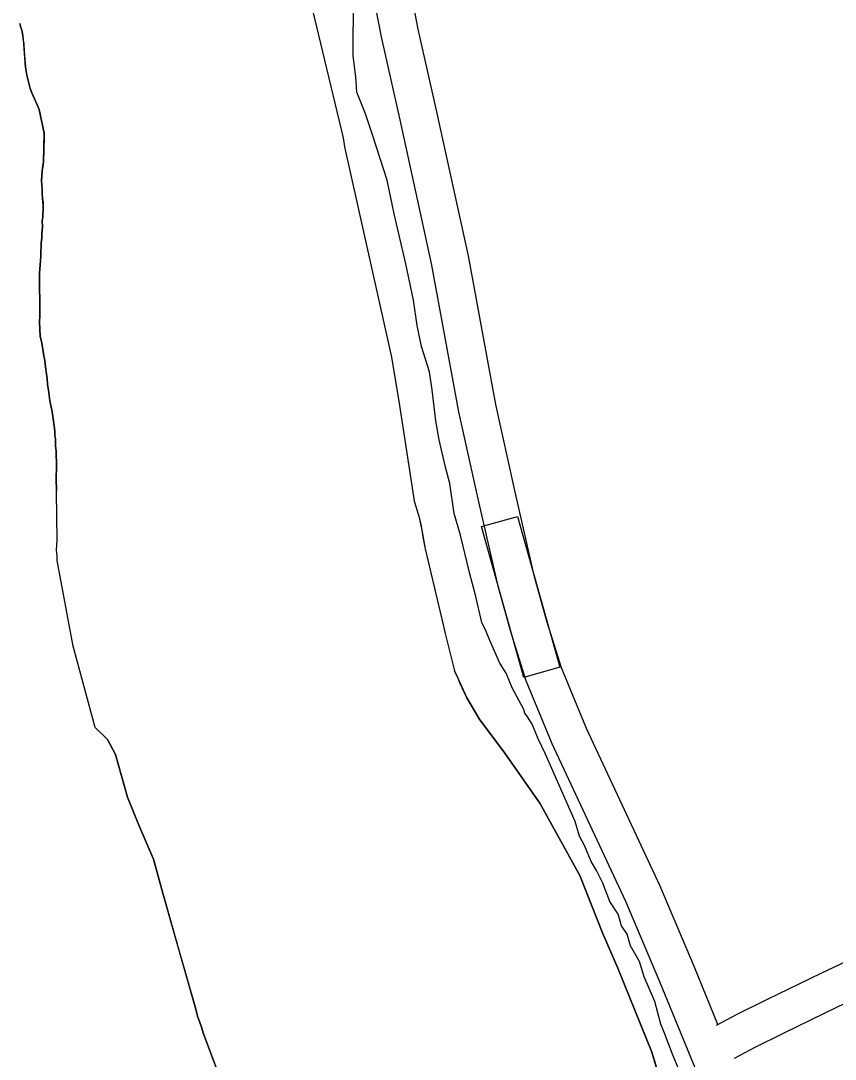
# Model space of a CAD drawing. Extents: x 3172231 to 3210228, y 940198 to 965780.
# Drawn here: x 3197406 to 3198056, y 949157 to 949986 of the extents above; entities that cross this region are included whole.
import ezdxf

# ---------------------------------------------------------------- set-up
doc = ezdxf.new("R2010")
doc.units = 0
for name, color, linetype in [('V-ROAD-CNTR', 7, 'Continuous'), ('V-SITE-VEGE', 7, 'Continuous'), ('V-TOPO-SHOR', 7, 'Continuous')]:
    doc.layers.add(name, color=color, linetype=linetype)

msp = doc.modelspace()

# ---------------------------------------------------------------- linework, layer by layer
at = {"layer": 'V-ROAD-CNTR'}
for points in [[(3197981.714, 949059.591), (3197940.738, 949158.035), (3197915.642, 949219.135), (3197888.629, 949283.21), (3197829.802, 949409.018), (3197808.915, 949459.207), (3197796.838, 949498.283), (3197786.6, 949534.714), (3197770.79, 949604.334), (3197755.387, 949673.655), (3197733.524, 949792.113), (3197708.416, 949906.596), (3197693.409, 949972.912), (3197688.256, 949999.979)], [(3197962.08, 949185.035), (3197943.34, 949230.661), (3197916.049, 949295.396), (3197857.252, 949421.14), (3197837.157, 949469.423), (3197825.614, 949506.771), (3197815.686, 949542.098), (3197800.06, 949610.91), (3197784.791, 949679.633), (3197762.934, 949798.051), (3197737.698, 949913.12), (3197722.783, 949979.03), (3197717.75, 950005.465)], [(3198898.016, 949543.554), (3198878.522, 949542.758), (3198804.915, 949541.392), (3198782.394, 949539.441), (3198755.414, 949535.497), (3198697.301, 949524.246), (3198656.98, 949517.08), (3198637.892, 949513.098), (3198616.651, 949506.858), (3198594.853, 949499.8), (3198558.734, 949483.637), (3198469.421, 949446.517), (3198445.71, 949435.8), (3198421.928, 949422.971), (3198396.75, 949408.486), (3198337.524, 949375.447), (3198253.73, 949330.605), (3198163.811, 949282.452), (3198044.24, 949225.789), (3198001.376, 949205.049), (3197977.071, 949193.022), (3197960.727, 949184.156)], [(3198897.462, 949513.506), (3198879.412, 949512.77), (3198806.489, 949511.416), (3198785.862, 949509.629), (3198760.438, 949505.913), (3198702.777, 949494.75), (3198662.67, 949487.622), (3198645.196, 949483.976), (3198625.501, 949478.19), (3198605.631, 949471.756), (3198570.62, 949456.089), (3198481.359, 949418.991), (3198459.026, 949408.896), (3198436.532, 949396.763), (3198411.538, 949382.384), (3198351.91, 949349.121), (3198267.888, 949304.157), (3198177.325, 949255.658), (3198057.198, 949198.731), (3198014.562, 949178.101), (3197990.881, 949166.384), (3197975.032, 949157.786)]]:
    msp.add_lwpolyline(points, dxfattribs=at)
msp.add_lwpolyline([(3197807.088, 949461.809), (3197773.269, 949582.147), (3197802.151, 949590.263), (3197835.969, 949469.925)], close=True, dxfattribs=at)
at = {"layer": 'V-SITE-VEGE'}
for p, q in [((3197671.003, 949957.683), (3197671.425, 950040.143)), ((3197636.709, 950001.864), (3197662.92, 949892.29)), ((3197405.59, 949980.36), (3197404.982, 949983.473)), ((3197406, 949979.735), (3197405.59, 949980.36)), ((3197406.61, 949977.245), (3197406, 949979.735)), ((3197407.215, 949973.718), (3197406.61, 949977.245)), ((3197408.013, 949967.29), (3197407.215, 949973.718)), ((3197408.978, 949952.153), (3197408.013, 949967.29)), ((3197673.088, 949941.034), (3197671.003, 949957.683)), ((3197409.373, 949948.624), (3197408.978, 949952.153)), ((3197410.381, 949942.196), (3197409.373, 949948.624)), ((3197413.23, 949931.609), (3197410.381, 949942.196)), ((3197673.749, 949928.732), (3197673.088, 949941.034)), ((3197414.458, 949928.29), (3197413.23, 949931.609)), ((3197418.765, 949918.732), (3197414.458, 949928.29)), ((3197680.895, 949911.334), (3197673.749, 949928.732)), ((3197420.199, 949914.992), (3197418.765, 949918.732)), ((3197424.252, 949896.109), (3197420.199, 949914.992)), ((3197686.592, 949893.945), (3197680.895, 949911.334)), ((3197423.726, 949873.104), (3197424.252, 949896.109)), ((3197662.92, 949892.29), (3197664.128, 949885.028)), ((3197697.985, 949858.441), (3197686.592, 949893.945)), ((3197664.128, 949885.028), (3197701.44, 949717.299)), ((3197422.656, 949866.061), (3197423.726, 949873.104)), ((3197422.204, 949858.187), (3197422.656, 949866.061)), ((3197422.392, 949854.66), (3197422.204, 949858.187)), ((3197703.636, 949831.647), (3197697.985, 949858.441)), ((3197422.792, 949851.342), (3197422.392, 949854.66)), ((3197422.775, 949848.026), (3197422.792, 949851.342)), ((3197422.964, 949844.086), (3197422.775, 949848.026)), ((3197423.56, 949838.694), (3197422.964, 949844.086)), ((3197423.101, 949829.369), (3197423.549, 949836.83)), ((3197423.549, 949836.83), (3197423.56, 949838.694)), ((3197422.669, 949826.053), (3197423.101, 949829.369)), ((3197422.853, 949821.286), (3197422.669, 949826.053)), ((3197712.838, 949791.813), (3197703.636, 949831.647)), ((3197422.411, 949815.484), (3197422.853, 949821.286)), ((3197421.706, 949798.489), (3197421.962, 949808.441)), ((3197421.962, 949808.441), (3197422.396, 949812.168)), ((3197422.396, 949812.168), (3197422.411, 949815.484)), ((3197420.602, 949784.606), (3197421.272, 949794.137)), ((3197421.272, 949794.137), (3197421.706, 949798.489)), ((3197719.201, 949762.842), (3197712.838, 949791.813)), ((3197420.852, 949750.609), (3197420.602, 949784.606)), ((3197721.988, 949742.577), (3197719.201, 949762.842)), ((3197420.619, 949745.221), (3197420.852, 949750.609)), ((3197421.186, 949734.025), (3197420.619, 949745.221)), ((3197725.519, 949725.921), (3197721.988, 949742.577)), ((3197422.405, 949728.63), (3197421.186, 949734.025)), ((3197424.014, 949718.466), (3197422.405, 949728.63)), ((3197731.927, 949705.631), (3197725.519, 949725.921)), ((3197424.825, 949714.73), (3197424.014, 949718.466)), ((3197701.44, 949717.299), (3197707.832, 949678.681)), ((3197425.214, 949709.547), (3197424.825, 949714.73)), ((3197426.619, 949700.21), (3197425.214, 949709.547)), ((3197734.024, 949691.154), (3197731.927, 949705.631)), ((3197427.011, 949695.44), (3197426.619, 949700.21)), ((3197427.819, 949691.084), (3197427.011, 949695.44)), ((3197428.213, 949686.728), (3197427.819, 949691.084)), ((3197428.815, 949682.581), (3197428.213, 949686.728)), ((3197736.791, 949666.545), (3197734.024, 949691.154)), ((3197430.638, 949673.658), (3197428.815, 949682.581)), ((3197707.832, 949678.681), (3197719.555, 949602.639)), ((3197432.239, 949662.25), (3197430.638, 949673.658)), ((3197432.843, 949658.308), (3197432.239, 949662.25)), ((3197739.609, 949651.339), (3197736.791, 949666.545)), ((3197432.829, 949655.199), (3197432.843, 949658.308)), ((3197433.226, 949651.879), (3197432.829, 949655.199)), ((3197433.408, 949646.698), (3197433.226, 949651.879)), ((3197744.561, 949629.611), (3197739.609, 949651.339)), ((3197433.802, 949642.342), (3197433.408, 949646.698)), ((3197433.781, 949638.197), (3197433.802, 949642.342)), ((3197434.176, 949634.256), (3197433.781, 949638.197)), ((3197433.918, 949623.687), (3197434.142, 949627)), ((3197434.142, 949627), (3197434.176, 949634.256)), ((3197748.112, 949616.572), (3197744.561, 949629.611)), ((3197433.902, 949620.162), (3197433.918, 949623.687)), ((3197433.998, 949611.036), (3197433.902, 949620.162)), ((3197434.154, 949609.412), (3197433.998, 949611.036)), ((3197751.606, 949592.684), (3197748.112, 949616.572)), ((3197434.59, 949571.268), (3197434.154, 949609.412)), ((3197719.555, 949602.639), (3197720.784, 949599.111)), ((3197720.784, 949599.111), (3197723.436, 949590.601)), ((3197723.436, 949590.601), (3197725.662, 949579.394)), ((3197756.583, 949575.296), (3197751.606, 949592.684)), ((3197725.662, 949579.394), (3197728.286, 949564.456)), ((3197434.138, 949563.393), (3197434.59, 949571.268)), ((3197763.665, 949545.602), (3197756.583, 949575.296)), ((3197434.533, 949558.83), (3197434.138, 949563.393)), ((3197728.286, 949564.456), (3197742.71, 949503.858)), ((3197434.719, 949555.099), (3197434.533, 949558.83)), ((3197447.493, 949486.79), (3197434.719, 949555.099)), ((3197768.635, 949527.492), (3197763.665, 949545.602)), ((3197773.587, 949505.765), (3197768.635, 949527.492)), ((3197742.71, 949503.858), (3197744.334, 949497.01)), ((3197777.167, 949498.513), (3197773.587, 949505.765)), ((3197744.334, 949497.01), (3197751.866, 949467.152)), ((3197780.024, 949491.265), (3197777.167, 949498.513)), ((3197464.853, 949421.954), (3197447.493, 949486.79)), ((3197787.891, 949473.138), (3197780.024, 949491.265)), ((3197792.912, 949465.157), (3197787.891, 949473.138)), ((3197751.866, 949467.152), (3197761.525, 949445.49)), ((3197797.918, 949453.555), (3197792.912, 949465.157)), ((3197807.232, 949436.147), (3197797.918, 949453.555)), ((3197761.525, 949445.49), (3197772.08, 949427.918)), ((3197807.941, 949433.249), (3197807.232, 949436.147)), ((3197772.08, 949427.918), (3197790.721, 949403.271)), ((3197810.095, 949430.343), (3197807.941, 949433.249)), ((3197813.683, 949424.539), (3197810.095, 949430.343)), ((3197474.862, 949412.29), (3197464.853, 949421.954)), ((3197818.688, 949412.941), (3197813.683, 949424.539)), ((3197481.17, 949400.448), (3197474.862, 949412.29)), ((3197824.413, 949400.614), (3197818.688, 949412.941)), ((3197790.721, 949403.271), (3197819.913, 949361.669)), ((3197490.838, 949366.243), (3197481.17, 949400.448)), ((3197848.01, 949346.963), (3197824.413, 949400.614)), ((3197499.708, 949343.96), (3197490.838, 949366.243)), ((3197819.913, 949361.669), (3197851.925, 949303.813)), ((3197851.567, 949335.369), (3197848.01, 949346.963)), ((3197511.527, 949316.884), (3197499.708, 949343.96)), ((3197855.868, 949327.39), (3197851.567, 949335.369)), ((3197860.869, 949315.067), (3197855.868, 949327.39)), ((3197519.017, 949289.641), (3197511.527, 949316.884)), ((3197865.172, 949307.813), (3197860.869, 949315.067)), ((3197851.925, 949303.813), (3197869.821, 949258.01)), ((3197870.183, 949297.659), (3197865.172, 949307.813)), ((3197875.897, 949283.161), (3197870.183, 949297.659)), ((3197545.268, 949197.248), (3197519.017, 949289.641)), ((3197882.355, 949273.001), (3197875.897, 949283.161)), ((3197885.201, 949263.583), (3197882.355, 949273.001)), ((3197889.508, 949257.052), (3197885.201, 949263.583)), ((3197869.821, 949258.01), (3197882.117, 949229.928)), ((3197892.353, 949247.635), (3197889.508, 949257.052)), ((3197899.525, 949235.298), (3197892.353, 949247.635)), ((3197882.117, 949229.928), (3197909.339, 949162.999)), ((3197903.078, 949222.983), (3197899.525, 949235.298)), ((3197911.659, 949203.406), (3197903.078, 949222.983)), ((3197546.745, 949191.62), (3197545.268, 949197.248)), ((3197916.632, 949185.298), (3197911.659, 949203.406)), ((3197549.7, 949183.547), (3197546.745, 949191.62)), ((3197551.424, 949177.429), (3197549.7, 949183.547)), ((3197918.77, 949179.5), (3197916.632, 949185.298)), ((3197925.914, 949161.377), (3197918.77, 949179.5)), ((3197564.954, 949141.471), (3197551.424, 949177.429)), ((3197909.339, 949162.999), (3197921.654, 949121.83)), ((3197930.913, 949149.054), (3197925.914, 949161.377))]:
    msp.add_line(p, q, dxfattribs=at)
at = {"layer": 'V-TOPO-SHOR'}
for points in [[(3197636.709, 950001.864), (3197662.92, 949892.29), (3197664.128, 949885.028), (3197701.44, 949717.299), (3197707.832, 949678.681), (3197719.557, 949602.639), (3197720.784, 949599.111), (3197723.436, 949590.599), (3197724.855, 949583.751), (3197725.662, 949579.394), (3197726.873, 949572.548), (3197728.286, 949564.456), (3197742.71, 949503.858), (3197743.521, 949500.329), (3197744.334, 949497.01), (3197751.866, 949467.152)], [(3197404.982, 949983.473), (3197405.59, 949980.36), (3197406, 949979.735), (3197406.61, 949977.245), (3197407.217, 949973.718), (3197407.616, 949970.607), (3197408.013, 949967.29), (3197408.398, 949961.068), (3197408.978, 949952.153), (3197409.373, 949948.626), (3197410.381, 949942.196), (3197413.23, 949931.609), (3197414.458, 949928.288), (3197415.894, 949925.171), (3197418.765, 949918.732), (3197420.199, 949914.992), (3197424.252, 949896.109), (3197424.238, 949893.001), (3197423.726, 949873.104), (3197423.085, 949869.168), (3197422.656, 949866.061), (3197422.427, 949861.709), (3197422.204, 949858.187), (3197422.392, 949854.662), (3197422.792, 949851.342), (3197422.775, 949848.026), (3197422.964, 949844.086), (3197423.361, 949840.768), (3197423.56, 949838.694), (3197423.549, 949836.828), (3197423.101, 949829.369), (3197422.669, 949826.053), (3197422.853, 949821.286), (3197422.411, 949815.484), (3197422.394, 949812.166), (3197421.962, 949808.439), (3197421.706, 949798.489), (3197421.272, 949794.137), (3197421.047, 949790.824), (3197420.602, 949784.606), (3197420.852, 949750.609), (3197420.619, 949745.221), (3197421.186, 949734.025), (3197422.405, 949728.63), (3197423.41, 949722.199), (3197424.014, 949718.466), (3197424.825, 949714.73), (3197425.214, 949709.547), (3197425.817, 949705.604), (3197426.619, 949700.21), (3197427.011, 949695.44), (3197427.819, 949691.084), (3197428.213, 949686.728), (3197428.815, 949682.581), (3197429.829, 949677.809), (3197430.638, 949673.658), (3197431.438, 949668.058)], [(3197431.438, 949668.058), (3197432.239, 949662.25), (3197432.843, 949658.308), (3197432.829, 949655.199), (3197433.226, 949651.879), (3197433.408, 949646.698), (3197433.802, 949642.342), (3197433.781, 949638.197), (3197434.176, 949634.256), (3197434.158, 949630.318), (3197434.142, 949627), (3197433.918, 949623.687), (3197433.902, 949620.162), (3197433.998, 949611.036)], [(3197474.862, 949412.29), (3197464.853, 949421.954), (3197447.493, 949486.79), (3197434.719, 949555.099), (3197434.531, 949558.83), (3197434.138, 949563.393), (3197434.365, 949567.539), (3197434.59, 949571.268), (3197434.154, 949609.412), (3197433.998, 949611.036)], [(3197921.654, 949121.83), (3197909.339, 949162.999), (3197882.117, 949229.928), (3197869.823, 949258.01), (3197851.925, 949303.813), (3197819.913, 949361.669), (3197803.918, 949384.558), (3197790.721, 949403.271), (3197772.08, 949427.918), (3197761.525, 949445.49), (3197756.116, 949457.51), (3197754.885, 949460.445), (3197752.919, 949464.848), (3197751.866, 949467.152)], [(3197474.862, 949412.29), (3197481.172, 949400.448), (3197490.838, 949366.243), (3197499.708, 949343.96), (3197511.529, 949316.884), (3197519.017, 949289.641), (3197532.112, 949243.518), (3197545.268, 949197.248), (3197546.747, 949191.62), (3197548.223, 949187.46), (3197549.698, 949183.547), (3197551.424, 949177.429), (3197564.954, 949141.471)]]:
    msp.add_lwpolyline(points, dxfattribs=at)

doc.saveas('drawing.dxf')
